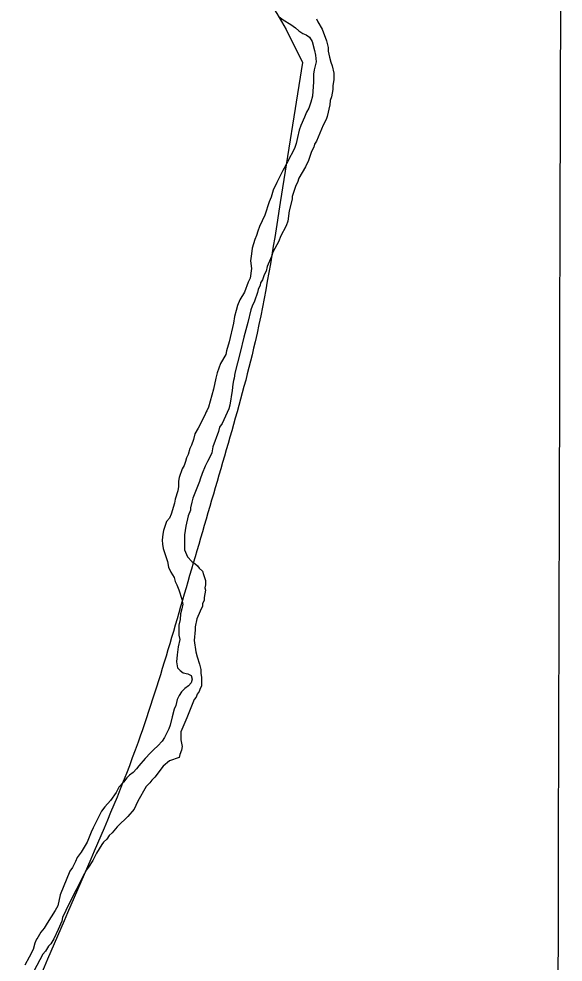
# Model space of a CAD drawing. Extents: x 3172231 to 3210228, y 940198 to 965780.
# Drawn here: x 3186515 to 3186969, y 962348 to 963135 of the extents above; entities that cross this region are included whole.
import ezdxf

# ---------------------------------------------------------------- set-up
doc = ezdxf.new("R2010")
doc.units = 0
for name, color, linetype in [('V-BORW-LINE', 7, 'Continuous'), ('V-GRID-MAJR', 7, 'Continuous'), ('V-SITE-VEGE', 7, 'Continuous'), ('V-TOPO-SHOR', 7, 'Continuous')]:
    doc.layers.add(name, color=color, linetype=linetype)

msp = doc.modelspace()

# ---------------------------------------------------------------- linework, layer by layer
at = {"layer": 'V-BORW-LINE'}
for p, q in [((3186738.102, 963125.887), (3186751.681, 963098.348)), ((3186751.681, 963098.348), (3186733.052, 962981.654))]:
    msp.add_line(p, q, dxfattribs=at)
for points in [[(3186632.573, 963182.533), (3186721.437, 963151.14), (3186738.102, 963125.887)], [(3186733.052, 962981.654), (3186712.159, 962865.361), (3186689.66, 962780.632)], [(3186689.66, 962780.632), (3186665.102, 962696.46), (3186641.084, 962613.651)], [(3186641.084, 962613.651), (3186614.615, 962531.615), (3186572.493, 962427.701)], [(3186572.493, 962427.701), (3186528.075, 962324.698), (3186480.748, 962207.61)]]:
    msp.add_spline(points, degree=3, dxfattribs=at)
at = {"layer": 'V-GRID-MAJR'}
msp.add_spline([(3186921.327, 945704.044), (3186937.193, 951764.175), (3186953.067, 957827.391), (3186968.941, 963890.658), (3186968.949, 963893.691)], degree=3, dxfattribs=at)
at = {"layer": 'V-SITE-VEGE'}
for p, q in [((3186763.421, 963134.779), (3186764.449, 963132.235)), ((3186764.449, 963132.235), (3186768.033, 963126.136)), ((3186768.033, 963126.136), (3186769.061, 963123.087)), ((3186769.061, 963123.087), (3186770.601, 963119.525)), ((3186770.601, 963119.525), (3186771.629, 963116.472)), ((3186771.629, 963116.472), (3186773.175, 963110.874)), ((3186773.175, 963110.874), (3186773.185, 963107.821)), ((3186773.185, 963107.821), (3186774.22, 963102.73)), ((3186774.22, 963102.73), (3186775.252, 963098.66)), ((3186775.252, 963098.66), (3186776.28, 963095.607)), ((3186776.28, 963095.607), (3186777.828, 963089.502)), ((3186777.847, 963083.898), (3186776.841, 963079.313)), ((3186777.828, 963089.502), (3186777.847, 963083.898)), ((3186776.853, 963075.747), (3186775.856, 963069.634)), ((3186776.841, 963079.313), (3186776.853, 963075.747)), ((3186775.856, 963069.634), (3186774.846, 963066.574)), ((3186774.349, 963063.009), (3186772.344, 963053.326)), ((3186774.846, 963066.574), (3186774.349, 963063.009)), ((3186772.344, 963053.326), (3186771.332, 963050.776)), ((3186768.803, 963046.184), (3186763.242, 963032.926)), ((3186771.332, 963050.776), (3186768.803, 963046.184)), ((3186761.723, 963030.372), (3186761.221, 963027.824)), ((3186763.242, 963032.926), (3186761.723, 963030.372)), ((3186759.198, 963024.254), (3186756.675, 963016.607)), ((3186761.221, 963027.824), (3186759.198, 963024.254)), ((3186756.675, 963016.607), (3186754.143, 963011.506)), ((3186754.143, 963011.506), (3186748.575, 963001.81)), ((3186747.567, 962998.243), (3186746.049, 962995.691)), ((3186748.575, 963001.81), (3186747.567, 962998.243)), ((3186746.049, 962995.691), (3186743.02, 962986.516)), ((3186743.031, 962984.478), (3186740.516, 962974.793)), ((3186743.02, 962986.516), (3186743.031, 962984.478)), ((3186740.516, 962974.793), (3186739.525, 962966.132)), ((3186739.525, 962966.132), (3186738.009, 962962.057)), ((3186738.009, 962962.057), (3186733.454, 962953.381)), ((3186733.454, 962953.381), (3186731.941, 962949.302)), ((3186731.941, 962949.302), (3186726.876, 962940.118)), ((3186725.871, 962936.551), (3186722.332, 962928.392)), ((3186726.876, 962940.118), (3186725.871, 962936.551)), ((3186722.332, 962928.392), (3186721.326, 962924.314)), ((3186719.808, 962921.252), (3186718.295, 962917.173)), ((3186721.326, 962924.314), (3186719.808, 962921.252)), ((3186716.272, 962912.581), (3186714.756, 962909.013)), ((3186716.773, 962914.623), (3186716.272, 962912.581)), ((3186718.295, 962917.173), (3186716.773, 962914.623)), ((3186714.254, 962906.466), (3186711.731, 962899.328)), ((3186714.756, 962909.013), (3186714.254, 962906.466)), ((3186709.708, 962895.247), (3186708.7, 962892.189)), ((3186711.731, 962899.328), (3186709.708, 962895.247)), ((3186708.7, 962892.189), (3186706.187, 962881.486)), ((3186706.187, 962881.486), (3186702.663, 962869.251)), ((3186702.663, 962869.251), (3186699.648, 962856.511)), ((3186699.648, 962856.511), (3186695.122, 962839.181)), ((3186694.122, 962833.065), (3186693.623, 962830.008)), ((3186694.622, 962835.103), (3186694.122, 962833.065)), ((3186695.122, 962839.181), (3186694.622, 962835.103)), ((3186693.129, 962824.914), (3186691.132, 962812.686)), ((3186693.623, 962830.008), (3186693.129, 962824.914)), ((3186690.125, 962809.626), (3186686.08, 962800.447)), ((3186691.132, 962812.686), (3186690.125, 962809.626)), ((3186686.08, 962800.447), (3186684.562, 962797.387)), ((3186682.535, 962794.323), (3186681.527, 962790.756)), ((3186684.562, 962797.387), (3186682.535, 962794.323)), ((3186681.527, 962790.756), (3186676.987, 962778.009)), ((3186676.987, 962778.009), (3186675.983, 962772.914)), ((3186674.468, 962769.344), (3186672.442, 962765.77)), ((3186675.983, 962772.914), (3186674.468, 962769.344)), ((3186670.419, 962761.688), (3186667.892, 962755.571)), ((3186672.442, 962765.77), (3186670.419, 962761.688)), ((3186667.892, 962755.571), (3186666.378, 962750.984)), ((3186665.874, 962748.944), (3186660.318, 962735.175)), ((3186666.378, 962750.984), (3186665.874, 962748.944)), ((3186659.313, 962731.607), (3186658.309, 962727.022)), ((3186660.318, 962735.175), (3186659.313, 962731.607)), ((3186658.315, 962724.984), (3186656.294, 962720.395)), ((3186658.309, 962727.022), (3186658.315, 962724.984)), ((3186656.294, 962720.395), (3186654.285, 962711.73)), ((3186654.285, 962711.73), (3186653.289, 962704.596)), ((3186653.289, 962704.596), (3186653.33, 962691.866)), ((3186653.33, 962691.866), (3186655.894, 962686.271)), ((3186655.894, 962686.271), (3186659.472, 962682.21)), ((3186659.472, 962682.21), (3186662.024, 962680.688)), ((3186662.024, 962680.688), (3186664.068, 962678.658)), ((3186664.068, 962678.658), (3186665.602, 962676.627)), ((3186665.602, 962676.627), (3186668.158, 962674.089)), ((3186668.158, 962674.089), (3186669.184, 962671.546)), ((3186669.184, 962671.546), (3186670.728, 962666.458)), ((3186670.74, 962662.893), (3186670.239, 962660.345)), ((3186670.239, 962660.345), (3186670.755, 962658.309)), ((3186670.728, 962666.458), (3186670.74, 962662.893)), ((3186670.755, 962658.309), (3186669.755, 962652.194)), ((3186669.755, 962652.194), (3186669.764, 962649.649)), ((3186668.25, 962645.063), (3186666.227, 962640.979)), ((3186669.764, 962649.649), (3186668.246, 962647.099)), ((3186668.246, 962647.099), (3186668.25, 962645.063)), ((3186666.227, 962640.979), (3186663.703, 962634.352)), ((3186663.703, 962634.352), (3186662.196, 962627.727)), ((3186662.196, 962627.727), (3186662.204, 962625.179)), ((3186662.204, 962625.179), (3186661.213, 962616.518)), ((3186661.213, 962616.518), (3186662.774, 962606.847)), ((3186662.774, 962606.847), (3186663.806, 962602.778)), ((3186663.806, 962602.778), (3186665.862, 962596.673)), ((3186665.862, 962596.673), (3186666.894, 962592.092)), ((3186666.894, 962592.092), (3186666.905, 962589.036)), ((3186666.905, 962589.036), (3186667.429, 962585.472)), ((3186667.429, 962585.472), (3186667.439, 962581.399)), ((3186667.439, 962581.399), (3186667.449, 962578.343)), ((3186665.43, 962573.754), (3186663.906, 962571.712)), ((3186666.438, 962576.303), (3186665.43, 962573.754)), ((3186667.449, 962578.343), (3186666.438, 962576.303)), ((3186661.375, 962567.12), (3186655.313, 962551.822)), ((3186662.897, 962569.162), (3186661.375, 962567.12)), ((3186663.906, 962571.712), (3186662.897, 962569.162)), ((3186655.313, 962551.822), (3186650.258, 962540.095)), ((3186650.258, 962540.095), (3186650.279, 962533.472)), ((3186650.279, 962533.472), (3186651.317, 962527.872)), ((3186651.317, 962527.872), (3186650.815, 962524.817)), ((3186648.8, 962518.697), (3186640.659, 962516.125)), ((3186649.302, 962521.245), (3186648.8, 962518.697)), ((3186650.815, 962524.817), (3186649.302, 962521.245)), ((3186635.582, 962511.527), (3186628.48, 962502.336)), ((3186640.659, 962516.125), (3186635.582, 962511.527)), ((3186628.48, 962502.336), (3186625.945, 962499.782)), ((3186621.377, 962494.672), (3186614.285, 962482.427)), ((3186624.423, 962497.738), (3186621.377, 962494.672)), ((3186625.945, 962499.782), (3186624.423, 962497.738)), ((3186612.772, 962478.858), (3186611.254, 962475.798)), ((3186614.285, 962482.427), (3186612.772, 962478.858)), ((3186611.254, 962475.798), (3186606.181, 962469.67)), ((3186600.089, 962464.049), (3186597.041, 962460.983)), ((3186603.644, 962467.114), (3186600.089, 962464.049)), ((3186606.181, 962469.67), (3186603.644, 962467.114)), ((3186592.984, 962455.877), (3186590.444, 962453.831)), ((3186597.041, 962460.983), (3186592.984, 962455.877)), ((3186585.879, 962448.213), (3186584.36, 962446.172)), ((3186588.419, 962450.769), (3186585.879, 962448.213)), ((3186590.444, 962453.831), (3186588.419, 962450.769)), ((3186579.799, 962439.028), (3186576.764, 962432.907)), ((3186584.36, 962446.172), (3186579.799, 962439.028)), ((3186576.764, 962432.907), (3186573.217, 962427.293)), ((3186571.695, 962425.251), (3186568.15, 962419.128)), ((3186573.217, 962427.293), (3186571.695, 962425.251)), ((3186568.15, 962419.128), (3186563.091, 962408.417)), ((3186563.091, 962408.417), (3186557.017, 962397.192)), ((3186557.017, 962397.192), (3186551.453, 962385.463)), ((3186551.453, 962385.463), (3186550.955, 962382.405)), ((3186550.955, 962382.405), (3186547.922, 962375.266)), ((3186547.922, 962375.266), (3186544.381, 962367.614)), ((3186539.818, 962361.489), (3186537.285, 962357.405)), ((3186541.847, 962363.533), (3186539.818, 962361.489)), ((3186544.381, 962367.614), (3186541.847, 962363.533)), ((3186535.255, 962354.853), (3186525.132, 962335.977)), ((3186537.285, 962357.405), (3186535.255, 962354.853))]:
    msp.add_line(p, q, dxfattribs=at)
at = {"layer": 'V-TOPO-SHOR'}
for points in [[(3186732.203, 963136.401), (3186735.656, 963133.906), (3186741.933, 963130.167), (3186745.703, 963127.361), (3186748.532, 963124.862), (3186751.985, 963122.681), (3186754.809, 963121.436), (3186757.633, 963119.566), (3186759.839, 963115.814), (3186761.743, 963108.3), (3186762.382, 963104.544), (3186763.025, 963098.906), (3186761.481, 963092.322), (3186760.867, 963088.562), (3186760.887, 963082.295), (3186759.986, 963070.388), (3186758.749, 963065.37), (3186756.885, 963060.352), (3186755.018, 963056.899), (3186753.463, 963052.822), (3186750.354, 963045.918), (3186748.802, 963041.841), (3186747.567, 963035.885), (3186746.33, 963030.867), (3186745.091, 963026.792), (3186739.174, 963015.493), (3186738.238, 963014.238), (3186737.307, 963011.729), (3186735.437, 963008.903)], [(3186735.437, 963008.903), (3186733.88, 963005.452), (3186730.145, 962998.232), (3186727.345, 962991.959), (3186725.486, 962986), (3186723.931, 962982.236), (3186720.208, 962970.945), (3186715.854, 962961.532), (3186714.297, 962957.768), (3186713.372, 962954.006), (3186711.815, 962950.866), (3186709.644, 962943.653), (3186709.034, 962938.953), (3186708.426, 962932.998), (3186709.073, 962926.735), (3186708.159, 962918.586), (3186706.292, 962915.135), (3186703.185, 962906.978), (3186699.447, 962900.387), (3186697.584, 962895.683), (3186696.342, 962891.605), (3186695.105, 962886.588), (3186694.184, 962880.946), (3186690.475, 962865.583), (3186688.306, 962858.057), (3186687.69, 962854.922), (3186683.327, 962847.389), (3186680.534, 962839.547), (3186679.295, 962835.156), (3186677.446, 962826.065), (3186673.421, 962811.015), (3186671.865, 962807.877), (3186671.24, 962806.935), (3186670.31, 962804.426), (3186664.707, 962793.443), (3186661.901, 962788.734), (3186660.664, 962784.03), (3186659.114, 962779.326), (3186657.869, 962776.502), (3186656.318, 962771.484), (3186655.075, 962768.662), (3186654.145, 962765.524), (3186652.902, 962762.389), (3186651.346, 962759.563), (3186648.862, 962752.35), (3186648.245, 962749.214), (3186648.26, 962744.829), (3186647.645, 962741.067), (3186645.474, 962734.167), (3186644.858, 962731.034), (3186642.068, 962721.625), (3186640.825, 962718.488), (3186638.329, 962715.66), (3186635.847, 962708.133), (3186635.23, 962704.998), (3186634.622, 962699.984), (3186634.943, 962696.853), (3186635.582, 962693.095), (3186638.114, 962685.585), (3186639.064, 962682.14), (3186640.02, 962677.444), (3186641.913, 962673.379), (3186644.747, 962669), (3186645.384, 962665.557), (3186646.959, 962662.741), (3186648.54, 962658.674), (3186651.071, 962650.851), (3186651.76, 962647.914), (3186652.024, 962646.781), (3186651.098, 962642.706), (3186649.859, 962638.628), (3186649.56, 962633.928), (3186648.634, 962629.226), (3186648.663, 962620.768), (3186649.302, 962617.323), (3186648.067, 962611.054), (3186647.15, 962604.472), (3186646.541, 962598.516), (3186647.498, 962593.507), (3186649.697, 962591.321), (3186652.21, 962589.45), (3186655.972, 962588.522), (3186658.796, 962587.279), (3186659.747, 962584.147), (3186658.817, 962581.012), (3186656.632, 962578.499), (3186653.507, 962576.295), (3186650.697, 962573.467), (3186648.827, 962570.641), (3186647.27, 962567.19), (3186646.033, 962562.172), (3186644.79, 962559.037), (3186642.931, 962552.764), (3186641.386, 962545.866), (3186640.143, 962542.731), (3186636.721, 962535.513), (3186634.54, 962532.374), (3186631.105, 962528.604), (3186627.669, 962525.458), (3186624.857, 962522.629), (3186620.489, 962517.915)], [(3186620.489, 962517.915), (3186615.18, 962511.945), (3186613.31, 962509.434), (3186610.501, 962506.293), (3186607.373, 962504.089), (3186605.188, 962501.889), (3186602.38, 962498.119), (3186598.634, 962494.035), (3186596.455, 962489.642), (3186591.464, 962483.048), (3186586.783, 962477.705), (3186583.977, 962473.936), (3186577.128, 962460.131), (3186575.574, 962456.68), (3186572.154, 962448.209), (3186567.169, 962439.735), (3186563.737, 962435.336), (3186562.493, 962432.198), (3186560.003, 962427.178), (3186557.822, 962424.039), (3186549.74, 962404.276), (3186547.578, 962395.182), (3186545.397, 962391.103), (3186538.851, 962380.742), (3186536.359, 962376.349), (3186533.549, 962373.207), (3186530.123, 962367.244), (3186529.809, 962367.242), (3186528.566, 962364.104), (3186527.018, 962358.773), (3186523.907, 962352.185), (3186520.167, 962345.594)]]:
    msp.add_lwpolyline(points, dxfattribs=at)

doc.saveas('drawing.dxf')
